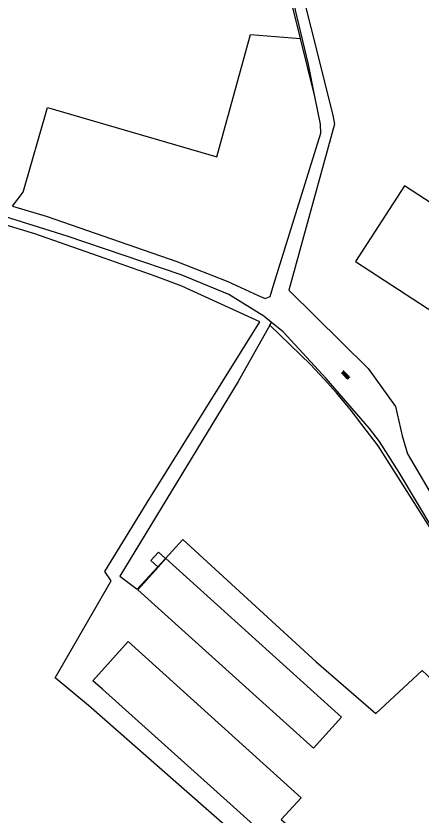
# Model space of a CAD drawing. Extents: x 133000 to 136000, y 400500 to 403500.
# Drawn here: x 135299.5 to 135394.2, y 401043.1 to 401229.8 of the extents above; entities that cross this region are included whole.
import ezdxf

# ---------------------------------------------------------------- set-up
doc = ezdxf.new("R2010")
doc.units = 0
for name, color, linetype in [('gg-afsc-draadraster', 7, 'Continuous'), ('gg-afsc-lijn draadraster', 7, 'Continuous'), ('gg-bbg-bijgebouw', 7, 'Continuous'), ('gg-bbg-open loods', 7, 'Continuous'), ('gg-knt-bronhoudergrens', 7, 'Continuous'), ('gg-knt-onverhard', 7, 'Continuous'), ('gt-grn-groengrens', 7, 'Continuous'), ('gt-symb-overige verharding', 7, 'Continuous')]:
    doc.layers.add(name, color=color, linetype=linetype)

# ---------------------------------------------------------------- blocks, each defined once
blk = doc.blocks.new('gt0-OVH')
at = {"layer": 'gt-symb-overige verharding'}
for points in [[(-0.97, 0.3), (-0.97, 0.31), (-0.96, 0.32), (-0.97, 0.33), (-0.97, 0.34), (-0.98, 0.35), (-0.99, 0.35), (-1, 0.36), (-1.01, 0.35), (-1.02, 0.35), (-1.03, 0.34), (-1.03, 0.33), (-1.04, 0.32), (-1.03, 0.31), (-1.03, 0.3), (-1.02, 0.29), (-1.01, 0.29), (-1, 0.28), (-0.99, 0.29), (-0.98, 0.29)], [(-0.87, 0.11), (-0.87, 0.12), (-0.86, 0.13), (-0.87, 0.14), (-0.87, 0.15), (-0.88, 0.16), (-0.89, 0.16), (-0.9, 0.16), (-0.91, 0.16), (-0.92, 0.16), (-0.93, 0.15), (-0.93, 0.14), (-0.94, 0.13), (-0.93, 0.12), (-0.93, 0.11), (-0.92, 0.1), (-0.91, 0.09), (-0.9, 0.09), (-0.89, 0.09), (-0.88, 0.1)], [(-0.77, 0.3), (-0.77, 0.31), (-0.76, 0.32), (-0.77, 0.33), (-0.77, 0.34), (-0.78, 0.35), (-0.79, 0.35), (-0.8, 0.36), (-0.81, 0.35), (-0.82, 0.35), (-0.83, 0.34), (-0.83, 0.33), (-0.84, 0.32), (-0.83, 0.31), (-0.83, 0.3), (-0.82, 0.29), (-0.81, 0.29), (-0.8, 0.28), (-0.79, 0.29), (-0.78, 0.29)], [(-0.67, 0.11), (-0.67, 0.12), (-0.66, 0.13), (-0.67, 0.14), (-0.67, 0.15), (-0.68, 0.16), (-0.69, 0.16), (-0.7, 0.16), (-0.71, 0.16), (-0.72, 0.16), (-0.73, 0.15), (-0.73, 0.14), (-0.74, 0.13), (-0.73, 0.12), (-0.73, 0.11), (-0.72, 0.1), (-0.71, 0.09), (-0.7, 0.09), (-0.69, 0.09), (-0.68, 0.1)], [(-0.57, 0.3), (-0.57, 0.31), (-0.56, 0.32), (-0.57, 0.33), (-0.57, 0.34), (-0.58, 0.35), (-0.59, 0.35), (-0.6, 0.36), (-0.61, 0.35), (-0.62, 0.35), (-0.63, 0.34), (-0.63, 0.33), (-0.64, 0.32), (-0.63, 0.31), (-0.63, 0.3), (-0.62, 0.29), (-0.61, 0.29), (-0.6, 0.28), (-0.59, 0.29), (-0.58, 0.29)], [(-0.47, 0.11), (-0.47, 0.12), (-0.46, 0.13), (-0.47, 0.14), (-0.47, 0.15), (-0.48, 0.16), (-0.49, 0.16), (-0.5, 0.16), (-0.51, 0.16), (-0.52, 0.16), (-0.53, 0.15), (-0.53, 0.14), (-0.54, 0.13), (-0.53, 0.12), (-0.53, 0.11), (-0.52, 0.1), (-0.51, 0.09), (-0.5, 0.09), (-0.49, 0.09), (-0.48, 0.1)], [(-0.37, 0.3), (-0.37, 0.31), (-0.36, 0.32), (-0.37, 0.33), (-0.37, 0.34), (-0.38, 0.35), (-0.39, 0.35), (-0.4, 0.36), (-0.41, 0.35), (-0.42, 0.35), (-0.43, 0.34), (-0.43, 0.33), (-0.44, 0.32), (-0.43, 0.31), (-0.43, 0.3), (-0.42, 0.29), (-0.41, 0.29), (-0.4, 0.28), (-0.39, 0.29), (-0.38, 0.29)], [(-0.27, 0.11), (-0.27, 0.12), (-0.26, 0.13), (-0.27, 0.14), (-0.27, 0.15), (-0.28, 0.16), (-0.29, 0.16), (-0.3, 0.16), (-0.31, 0.16), (-0.32, 0.16), (-0.33, 0.15), (-0.33, 0.14), (-0.34, 0.13), (-0.33, 0.12), (-0.33, 0.11), (-0.32, 0.1), (-0.31, 0.09), (-0.3, 0.09), (-0.29, 0.09), (-0.28, 0.1)], [(-0.17, 0.3), (-0.17, 0.31), (-0.16, 0.32), (-0.17, 0.33), (-0.17, 0.34), (-0.18, 0.35), (-0.19, 0.35), (-0.2, 0.36), (-0.21, 0.35), (-0.22, 0.35), (-0.23, 0.34), (-0.23, 0.33), (-0.24, 0.32), (-0.23, 0.31), (-0.23, 0.3), (-0.22, 0.29), (-0.21, 0.29), (-0.2, 0.28), (-0.19, 0.29), (-0.18, 0.29)], [(-0.07, 0.11), (-0.07, 0.12), (-0.06, 0.13), (-0.07, 0.14), (-0.07, 0.15), (-0.08, 0.16), (-0.09, 0.16), (-0.1, 0.16), (-0.11, 0.16), (-0.12, 0.16), (-0.13, 0.15), (-0.13, 0.14), (-0.14, 0.13), (-0.13, 0.12), (-0.13, 0.11), (-0.12, 0.1), (-0.11, 0.09), (-0.1, 0.09), (-0.09, 0.09), (-0.08, 0.1)], [(0.03, 0.3), (0.03, 0.31), (0.04, 0.32), (0.03, 0.33), (0.03, 0.34), (0.02, 0.35), (0.01, 0.35), (0, 0.36), (-0.01, 0.35), (-0.02, 0.35), (-0.03, 0.34), (-0.03, 0.33), (-0.04, 0.32), (-0.03, 0.31), (-0.03, 0.3), (-0.02, 0.29), (-0.01, 0.29), (0, 0.28), (0.01, 0.29), (0.02, 0.29)], [(0.13, 0.11), (0.13, 0.12), (0.14, 0.13), (0.13, 0.14), (0.13, 0.15), (0.12, 0.16), (0.11, 0.16), (0.1, 0.16), (0.09, 0.16), (0.08, 0.16), (0.07, 0.15), (0.07, 0.14), (0.06, 0.13), (0.07, 0.12), (0.07, 0.11), (0.08, 0.1), (0.09, 0.09), (0.1, 0.09), (0.11, 0.09), (0.12, 0.1)], [(0.23, 0.3), (0.23, 0.31), (0.24, 0.32), (0.23, 0.33), (0.23, 0.34), (0.22, 0.35), (0.21, 0.35), (0.2, 0.36), (0.19, 0.35), (0.18, 0.35), (0.17, 0.34), (0.17, 0.33), (0.16, 0.32), (0.17, 0.31), (0.17, 0.3), (0.18, 0.29), (0.19, 0.29), (0.2, 0.28), (0.21, 0.29), (0.22, 0.29)], [(0.33, 0.11), (0.33, 0.12), (0.34, 0.13), (0.33, 0.14), (0.33, 0.15), (0.32, 0.16), (0.31, 0.16), (0.3, 0.16), (0.29, 0.16), (0.28, 0.16), (0.27, 0.15), (0.27, 0.14), (0.26, 0.13), (0.27, 0.12), (0.27, 0.11), (0.28, 0.1), (0.29, 0.09), (0.3, 0.09), (0.31, 0.09), (0.32, 0.1)], [(0.43, 0.3), (0.43, 0.31), (0.44, 0.32), (0.43, 0.33), (0.43, 0.34), (0.42, 0.35), (0.41, 0.35), (0.4, 0.36), (0.39, 0.35), (0.38, 0.35), (0.37, 0.34), (0.37, 0.33), (0.36, 0.32), (0.37, 0.31), (0.37, 0.3), (0.38, 0.29), (0.39, 0.29), (0.4, 0.28), (0.41, 0.29), (0.42, 0.29)], [(0.53, 0.11), (0.53, 0.12), (0.54, 0.13), (0.53, 0.14), (0.53, 0.15), (0.52, 0.16), (0.51, 0.16), (0.5, 0.16), (0.49, 0.16), (0.48, 0.16), (0.47, 0.15), (0.47, 0.14), (0.46, 0.13), (0.47, 0.12), (0.47, 0.11), (0.48, 0.1), (0.49, 0.09), (0.5, 0.09), (0.51, 0.09), (0.52, 0.1)], [(0.63, 0.3), (0.63, 0.31), (0.64, 0.32), (0.63, 0.33), (0.63, 0.34), (0.62, 0.35), (0.61, 0.35), (0.6, 0.36), (0.59, 0.35), (0.58, 0.35), (0.57, 0.34), (0.57, 0.33), (0.56, 0.32), (0.57, 0.31), (0.57, 0.3), (0.58, 0.29), (0.59, 0.29), (0.6, 0.28), (0.61, 0.29), (0.62, 0.29)], [(0.73, 0.11), (0.73, 0.12), (0.74, 0.13), (0.73, 0.14), (0.73, 0.15), (0.72, 0.16), (0.71, 0.16), (0.7, 0.16), (0.69, 0.16), (0.68, 0.16), (0.67, 0.15), (0.67, 0.14), (0.66, 0.13), (0.67, 0.12), (0.67, 0.11), (0.68, 0.1), (0.69, 0.09), (0.7, 0.09), (0.71, 0.09), (0.72, 0.1)], [(0.83, 0.3), (0.83, 0.31), (0.84, 0.32), (0.83, 0.33), (0.83, 0.34), (0.82, 0.35), (0.81, 0.35), (0.8, 0.36), (0.79, 0.35), (0.78, 0.35), (0.77, 0.34), (0.77, 0.33), (0.76, 0.32), (0.77, 0.31), (0.77, 0.3), (0.78, 0.29), (0.79, 0.29), (0.8, 0.28), (0.81, 0.29), (0.82, 0.29)], [(0.93, 0.11), (0.93, 0.12), (0.94, 0.13), (0.93, 0.14), (0.93, 0.15), (0.92, 0.16), (0.91, 0.16), (0.9, 0.16), (0.89, 0.16), (0.88, 0.16), (0.87, 0.15), (0.87, 0.14), (0.86, 0.13), (0.87, 0.12), (0.87, 0.11), (0.88, 0.1), (0.89, 0.09), (0.9, 0.09), (0.91, 0.09), (0.92, 0.1)], [(1.03, 0.3), (1.03, 0.31), (1.04, 0.32), (1.03, 0.33), (1.03, 0.34), (1.02, 0.35), (1.01, 0.35), (1, 0.36), (0.99, 0.35), (0.98, 0.35), (0.97, 0.34), (0.97, 0.33), (0.96, 0.32), (0.97, 0.31), (0.97, 0.3), (0.98, 0.29), (0.99, 0.29), (1, 0.28), (1.01, 0.29), (1.02, 0.29)], [(-0.97, -0.14), (-0.97, -0.13), (-0.96, -0.12), (-0.97, -0.11), (-0.97, -0.1), (-0.98, -0.09), (-0.99, -0.09), (-1, -0.08), (-1.01, -0.09), (-1.02, -0.09), (-1.03, -0.1), (-1.03, -0.11), (-1.04, -0.12), (-1.03, -0.13), (-1.03, -0.14), (-1.02, -0.15), (-1.01, -0.15), (-1, -0.16), (-0.99, -0.15), (-0.98, -0.15)], [(-0.87, -0.33), (-0.87, -0.32), (-0.86, -0.31), (-0.87, -0.3), (-0.87, -0.29), (-0.88, -0.28), (-0.89, -0.28), (-0.9, -0.28), (-0.91, -0.28), (-0.92, -0.28), (-0.93, -0.29), (-0.93, -0.3), (-0.94, -0.31), (-0.93, -0.32), (-0.93, -0.33), (-0.92, -0.34), (-0.91, -0.35), (-0.9, -0.35), (-0.89, -0.35), (-0.88, -0.34)], [(-0.77, -0.14), (-0.77, -0.13), (-0.76, -0.12), (-0.77, -0.11), (-0.77, -0.1), (-0.78, -0.09), (-0.79, -0.09), (-0.8, -0.08), (-0.81, -0.09), (-0.82, -0.09), (-0.83, -0.1), (-0.83, -0.11), (-0.84, -0.12), (-0.83, -0.13), (-0.83, -0.14), (-0.82, -0.15), (-0.81, -0.15), (-0.8, -0.16), (-0.79, -0.15), (-0.78, -0.15)], [(-0.67, -0.33), (-0.67, -0.32), (-0.66, -0.31), (-0.67, -0.3), (-0.67, -0.29), (-0.68, -0.28), (-0.69, -0.28), (-0.7, -0.28), (-0.71, -0.28), (-0.72, -0.28), (-0.73, -0.29), (-0.73, -0.3), (-0.74, -0.31), (-0.73, -0.32), (-0.73, -0.33), (-0.72, -0.34), (-0.71, -0.35), (-0.7, -0.35), (-0.69, -0.35), (-0.68, -0.34)], [(-0.57, -0.14), (-0.57, -0.13), (-0.56, -0.12), (-0.57, -0.11), (-0.57, -0.1), (-0.58, -0.09), (-0.59, -0.09), (-0.6, -0.08), (-0.61, -0.09), (-0.62, -0.09), (-0.63, -0.1), (-0.63, -0.11), (-0.64, -0.12), (-0.63, -0.13), (-0.63, -0.14), (-0.62, -0.15), (-0.61, -0.15), (-0.6, -0.16), (-0.59, -0.15), (-0.58, -0.15)], [(-0.47, -0.33), (-0.47, -0.32), (-0.46, -0.31), (-0.47, -0.3), (-0.47, -0.29), (-0.48, -0.28), (-0.49, -0.28), (-0.5, -0.28), (-0.51, -0.28), (-0.52, -0.28), (-0.53, -0.29), (-0.53, -0.3), (-0.54, -0.31), (-0.53, -0.32), (-0.53, -0.33), (-0.52, -0.34), (-0.51, -0.35), (-0.5, -0.35), (-0.49, -0.35), (-0.48, -0.34)], [(-0.37, -0.14), (-0.37, -0.13), (-0.36, -0.12), (-0.37, -0.11), (-0.37, -0.1), (-0.38, -0.09), (-0.39, -0.09), (-0.4, -0.08), (-0.41, -0.09), (-0.42, -0.09), (-0.43, -0.1), (-0.43, -0.11), (-0.44, -0.12), (-0.43, -0.13), (-0.43, -0.14), (-0.42, -0.15), (-0.41, -0.15), (-0.4, -0.16), (-0.39, -0.15), (-0.38, -0.15)], [(-0.27, -0.33), (-0.27, -0.32), (-0.26, -0.31), (-0.27, -0.3), (-0.27, -0.29), (-0.28, -0.28), (-0.29, -0.28), (-0.3, -0.28), (-0.31, -0.28), (-0.32, -0.28), (-0.33, -0.29), (-0.33, -0.3), (-0.34, -0.31), (-0.33, -0.32), (-0.33, -0.33), (-0.32, -0.34), (-0.31, -0.35), (-0.3, -0.35), (-0.29, -0.35), (-0.28, -0.34)], [(-0.17, -0.14), (-0.17, -0.13), (-0.16, -0.12), (-0.17, -0.11), (-0.17, -0.1), (-0.18, -0.09), (-0.19, -0.09), (-0.2, -0.08), (-0.21, -0.09), (-0.22, -0.09), (-0.23, -0.1), (-0.23, -0.11), (-0.24, -0.12), (-0.23, -0.13), (-0.23, -0.14), (-0.22, -0.15), (-0.21, -0.15), (-0.2, -0.16), (-0.19, -0.15), (-0.18, -0.15)], [(-0.07, -0.33), (-0.07, -0.32), (-0.06, -0.31), (-0.07, -0.3), (-0.07, -0.29), (-0.08, -0.28), (-0.09, -0.28), (-0.1, -0.28), (-0.11, -0.28), (-0.12, -0.28), (-0.13, -0.29), (-0.13, -0.3), (-0.14, -0.31), (-0.13, -0.32), (-0.13, -0.33), (-0.12, -0.34), (-0.11, -0.35), (-0.1, -0.35), (-0.09, -0.35), (-0.08, -0.34)], [(0.03, -0.14), (0.03, -0.13), (0.04, -0.12), (0.03, -0.11), (0.03, -0.1), (0.02, -0.09), (0.01, -0.09), (0, -0.08), (-0.01, -0.09), (-0.02, -0.09), (-0.03, -0.1), (-0.03, -0.11), (-0.04, -0.12), (-0.03, -0.13), (-0.03, -0.14), (-0.02, -0.15), (-0.01, -0.15), (0, -0.16), (0.01, -0.15), (0.02, -0.15)], [(0.13, -0.33), (0.13, -0.32), (0.14, -0.31), (0.13, -0.3), (0.13, -0.29), (0.12, -0.28), (0.11, -0.28), (0.1, -0.28), (0.09, -0.28), (0.08, -0.28), (0.07, -0.29), (0.07, -0.3), (0.06, -0.31), (0.07, -0.32), (0.07, -0.33), (0.08, -0.34), (0.09, -0.35), (0.1, -0.35), (0.11, -0.35), (0.12, -0.34)], [(0.23, -0.14), (0.23, -0.13), (0.24, -0.12), (0.23, -0.11), (0.23, -0.1), (0.22, -0.09), (0.21, -0.09), (0.2, -0.08), (0.19, -0.09), (0.18, -0.09), (0.17, -0.1), (0.17, -0.11), (0.16, -0.12), (0.17, -0.13), (0.17, -0.14), (0.18, -0.15), (0.19, -0.15), (0.2, -0.16), (0.21, -0.15), (0.22, -0.15)], [(0.33, -0.33), (0.33, -0.32), (0.34, -0.31), (0.33, -0.3), (0.33, -0.29), (0.32, -0.28), (0.31, -0.28), (0.3, -0.28), (0.29, -0.28), (0.28, -0.28), (0.27, -0.29), (0.27, -0.3), (0.26, -0.31), (0.27, -0.32), (0.27, -0.33), (0.28, -0.34), (0.29, -0.35), (0.3, -0.35), (0.31, -0.35), (0.32, -0.34)], [(0.43, -0.14), (0.43, -0.13), (0.44, -0.12), (0.43, -0.11), (0.43, -0.1), (0.42, -0.09), (0.41, -0.09), (0.4, -0.08), (0.39, -0.09), (0.38, -0.09), (0.37, -0.1), (0.37, -0.11), (0.36, -0.12), (0.37, -0.13), (0.37, -0.14), (0.38, -0.15), (0.39, -0.15), (0.4, -0.16), (0.41, -0.15), (0.42, -0.15)], [(0.53, -0.33), (0.53, -0.32), (0.54, -0.31), (0.53, -0.3), (0.53, -0.29), (0.52, -0.28), (0.51, -0.28), (0.5, -0.28), (0.49, -0.28), (0.48, -0.28), (0.47, -0.29), (0.47, -0.3), (0.46, -0.31), (0.47, -0.32), (0.47, -0.33), (0.48, -0.34), (0.49, -0.35), (0.5, -0.35), (0.51, -0.35), (0.52, -0.34)], [(0.63, -0.14), (0.63, -0.13), (0.64, -0.12), (0.63, -0.11), (0.63, -0.1), (0.62, -0.09), (0.61, -0.09), (0.6, -0.08), (0.59, -0.09), (0.58, -0.09), (0.57, -0.1), (0.57, -0.11), (0.56, -0.12), (0.57, -0.13), (0.57, -0.14), (0.58, -0.15), (0.59, -0.15), (0.6, -0.16), (0.61, -0.15), (0.62, -0.15)], [(0.73, -0.33), (0.73, -0.32), (0.74, -0.31), (0.73, -0.3), (0.73, -0.29), (0.72, -0.28), (0.71, -0.28), (0.7, -0.28), (0.69, -0.28), (0.68, -0.28), (0.67, -0.29), (0.67, -0.3), (0.66, -0.31), (0.67, -0.32), (0.67, -0.33), (0.68, -0.34), (0.69, -0.35), (0.7, -0.35), (0.71, -0.35), (0.72, -0.34)], [(0.83, -0.14), (0.83, -0.13), (0.84, -0.12), (0.83, -0.11), (0.83, -0.1), (0.82, -0.09), (0.81, -0.09), (0.8, -0.08), (0.79, -0.09), (0.78, -0.09), (0.77, -0.1), (0.77, -0.11), (0.76, -0.12), (0.77, -0.13), (0.77, -0.14), (0.78, -0.15), (0.79, -0.15), (0.8, -0.16), (0.81, -0.15), (0.82, -0.15)], [(0.93, -0.33), (0.93, -0.32), (0.94, -0.31), (0.93, -0.3), (0.93, -0.29), (0.92, -0.28), (0.91, -0.28), (0.9, -0.28), (0.89, -0.28), (0.88, -0.28), (0.87, -0.29), (0.87, -0.3), (0.86, -0.31), (0.87, -0.32), (0.87, -0.33), (0.88, -0.34), (0.89, -0.35), (0.9, -0.35), (0.91, -0.35), (0.92, -0.34)], [(1.03, -0.14), (1.03, -0.13), (1.04, -0.12), (1.03, -0.11), (1.03, -0.1), (1.02, -0.09), (1.01, -0.09), (1, -0.08), (0.99, -0.09), (0.98, -0.09), (0.97, -0.1), (0.97, -0.11), (0.96, -0.12), (0.97, -0.13), (0.97, -0.14), (0.98, -0.15), (0.99, -0.15), (1, -0.16), (1.01, -0.15), (1.02, -0.15)]]:
    blk.add_lwpolyline(points, close=True, dxfattribs=at)

msp = doc.modelspace()

# ---------------------------------------------------------------- linework, layer by layer
at = {"layer": 'gg-afsc-draadraster'}
for p, q in [((135369.38, 401211.03), (135366.04, 401224.53)), ((135332.67, 401101.1), (135334.45, 401103.01))]:
    msp.add_line(p, q, dxfattribs=at)
for points in [[(135366.04, 401224.53), (135358.52, 401254.88), (135349.77, 401289.58), (135348.85, 401293.59)], [(135308.68, 401075.16), (135321.78, 401097.86), (135320.27, 401100.01), (135330.21, 401116.1), (135356.52, 401158.38), (135338.27, 401166.65), (135332.08, 401169.01), (135320.11, 401173.21), (135303.93, 401178.92), (135251.06, 401194.86), (135173.67, 401217.09)], [(135358.9, 401157.55), (135351.49, 401144.37), (135323.79, 401098.91)], [(135418.33, 401080.64), (135406.27, 401095.35), (135403.95, 401098.58), (135401.2, 401102.54), (135398.77, 401106.37), (135392.57, 401116.14), (135384.18, 401129.36), (135380.39, 401134.32), (135377.62, 401137.94), (135374.43, 401141.76), (135371.59, 401144.95), (135368.34, 401148.39), (135358.9, 401157.55)], [(135334.45, 401103.01), (135338.57, 401107.46), (135369.73, 401078.88), (135383.62, 401066.82), (135394.5, 401076.9), (135402.63, 401069.22), (135427.92, 401043.52)], [(135323.79, 401098.91), (135327.83, 401095.89), (135332.67, 401101.1)], [(135389.04, 401003.37), (135350.28, 401039.05), (135316.5, 401068.72), (135308.68, 401075.16)]]:
    msp.add_lwpolyline(points, dxfattribs=at)
at = {"layer": 'gg-afsc-lijn draadraster'}
for points in [[(135366.04, 401224.53), (135358.52, 401254.88), (135349.77, 401289.58), (135348.85, 401293.59)], [(135308.68, 401075.16), (135321.78, 401097.86), (135320.27, 401100.01), (135330.21, 401116.1), (135356.52, 401158.38), (135338.27, 401166.65), (135332.08, 401169.01), (135320.11, 401173.21), (135303.93, 401178.92), (135251.06, 401194.86), (135173.67, 401217.09)], [(135389.04, 401003.37), (135350.28, 401039.05), (135316.5, 401068.72), (135308.68, 401075.16)]]:
    msp.add_lwpolyline(points, dxfattribs=at)
at = {"layer": 'gg-bbg-bijgebouw'}
for p, q in [((135319.72, 401072.48), (135317.48, 401074.49)), ((135350.35, 401045.01), (135319.72, 401072.48))]:
    msp.add_line(p, q, dxfattribs=at)
for points in [[(135390.35, 401190.09), (135378.88, 401172.46), (135429.17, 401139.75), (135435.16, 401148.97), (135435.44, 401147.73), (135437.42, 401146.44), (135438.6, 401146.69), (135439.36, 401147.87), (135439.11, 401149.04), (135437.12, 401150.33), (135435.87, 401150.06), (135440.63, 401157.39), (135390.35, 401190.09)], [(135317.48, 401074.49), (135325.73, 401083.63), (135366.16, 401047.16), (135361.54, 401042.08), (135375.79, 401029.58), (135372.14, 401025.48), (135350.35, 401045.01)]]:
    msp.add_lwpolyline(points, dxfattribs=at)
at = {"layer": 'gg-bbg-open loods'}
msp.add_line((135334.56, 401103.01), (135332.74, 401101), dxfattribs=at)
msp.add_lwpolyline([(135332.74, 401101), (135327.99, 401095.73), (135369.06, 401058.7), (135375.64, 401065.98), (135334.56, 401103.01)], dxfattribs=at)
at = {"layer": 'gg-knt-bronhoudergrens'}
for points in [[(135298.76, 401185.38), (135301.19, 401188.66), (135306.93, 401208.42), (135346.46, 401196.94), (135354.34, 401225.46), (135366.04, 401224.53)], [(135334.45, 401103.01), (135332.82, 401104.49), (135331.07, 401102.57), (135332.67, 401101.1)]]:
    msp.add_lwpolyline(points, dxfattribs=at)
at = {"layer": 'gg-knt-onverhard'}
for p, q in [((135370.69, 401204.5), (135369.38, 401211.03)), ((135356.17, 401164.49), (135357.75, 401163.77)), ((135388.25, 401138.57), (135389.8, 401131.7))]:
    msp.add_line(p, q, dxfattribs=at)
for points in [[(135352.29, 401294.41), (135358.7, 401268.6), (135363.33, 401247.65), (135373.56, 401206.61), (135373.99, 401204.54), (135363.32, 401165.77), (135381.82, 401147.45), (135388.25, 401138.57)], [(135369.38, 401211.03), (135367.89, 401218.51), (135355.7, 401269.68), (135349.64, 401293.78)], [(135359.28, 401158.21), (135357.46, 401159.71), (135349.32, 401164.7), (135338.14, 401169.34), (135311.52, 401178.4), (135277.18, 401189.09), (135216.1, 401206.36), (135174.26, 401218.41)], [(135357.75, 401163.77), (135358.93, 401164.3), (135359.79, 401167.15), (135370.8, 401202.43), (135370.69, 401204.5)], [(135298.76, 401185.38), (135306.59, 401183.03), (135337.17, 401172.42), (135349.06, 401167.75), (135356.17, 401164.49)], [(135422.24, 401076.82), (135403.76, 401099.67), (135397.21, 401109.59), (135389.12, 401123.16), (135384.51, 401130.42), (135382.19, 401133.43), (135372.07, 401145.12), (135361.98, 401155.98), (135359.28, 401158.21)], [(135389.8, 401131.7), (135391.08, 401127.54), (135392.59, 401124.82), (135398.15, 401115.4), (135404.87, 401105.05), (135414.78, 401092.14), (135428.71, 401074.61), (135440.42, 401059.97), (135442.04, 401058.19)]]:
    msp.add_lwpolyline(points, dxfattribs=at)
at = {"layer": 'gt-grn-groengrens'}
msp.add_line((135358.9, 401157.55), (135359.28, 401158.21), dxfattribs=at)

# ---------------------------------------------------------------- block references
at = {"layer": 'gt-symb-overige verharding', "rotation": -46.41892590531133}
msp.add_blockref('gt0-OVH', (135376.56, 401145.91), dxfattribs=at)

doc.saveas('drawing.dxf')
